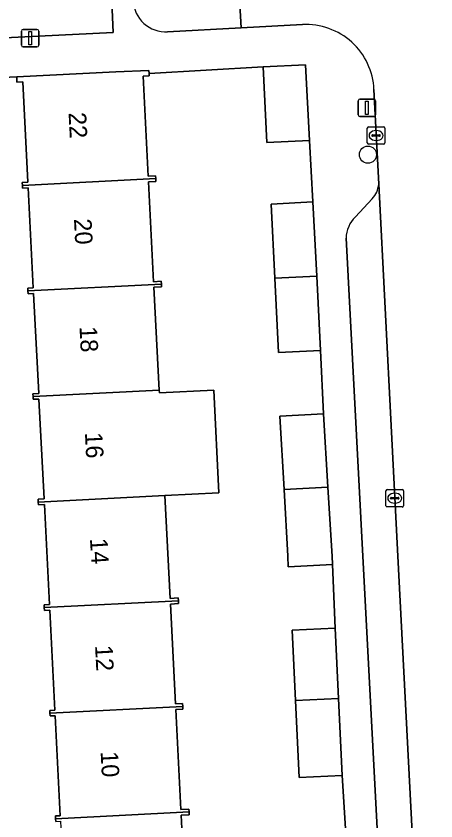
# Model space of a CAD drawing. Extents: x 161084 to 161928, y 385354 to 386522.
# Drawn here: x 161442.17 to 161466.13, y 385484.89 to 385530.8 of the extents above; entities that cross this region are included whole.
import ezdxf

# ---------------------------------------------------------------- set-up
doc = ezdxf.new("R2010")
doc.units = 0
for name, color, linetype in [('IMGEO_Boom', 7, 'Continuous'), ('IMGEO_Erf', 7, 'Continuous'), ('IMGEO_Groenvoorziening', 7, 'Continuous'), ('IMGEO_Kolk', 7, 'Continuous'), ('IMGEO_Lichtmast', 7, 'Continuous'), ('IMGEO_Muur', 7, 'Continuous'), ('IMGEO_Pand', 7, 'Continuous'), ('IMGEO_Pand_nummerreeks', 7, 'Continuous'), ('IMGEO_Parkeervlak_open', 7, 'Continuous'), ('IMGEO_Rijbaan_lokaal_open', 7, 'Continuous'), ('IMGEO_Voetpad_open', 7, 'Continuous')]:
    doc.layers.add(name, color=color, linetype=linetype)

msp = doc.modelspace()

# ---------------------------------------------------------------- linework, layer by layer
at = {"layer": 'IMGEO_Boom'}
msp.add_circle((161462.255, 385522.895), 0.489, dxfattribs=at)
at = {"layer": 'IMGEO_Erf'}
for points in [[(161461.014, 385483.839), (161460.78, 385487.474), (161458.324, 385487.359), (161458.118, 385491.749), (161457.93, 385495.761), (161460.386, 385495.876), (161460.24, 385499.522), (161457.709, 385499.392), (161457.675, 385500), (161457.466, 385503.791), (161457.235, 385507.969), (161459.717, 385508.103), (161459.545, 385511.732), (161457.158, 385511.612), (161456.944, 385515.84), (161456.73, 385520.079), (161459.117, 385520.199), (161458.913, 385523.708), (161456.493, 385523.582), (161456.268, 385527.897), (161449.762, 385527.529), (161449.769, 385527.381), (161449.431, 385527.365), (161449.706, 385521.669), (161450.136, 385521.691), (161450.144, 385521.531), (161450.153, 385521.371), (161449.722, 385521.349), (161450.02, 385515.647), (161450.459, 385515.669), (161450.468, 385515.509), (161450.476, 385515.35), (161450.036, 385515.327), (161450.343, 385509.466), (161450.352, 385509.303), (161453.45, 385509.461), (161453.748, 385503.602), (161450.657, 385503.444), (161450.961, 385497.582), (161451.43, 385497.606), (161451.438, 385497.446), (161451.446, 385497.286), (161450.977, 385497.262), (161451.27, 385491.56), (161451.677, 385491.581), (161451.685, 385491.421), (161451.693, 385491.261), (161451.286, 385491.24), (161451.579, 385485.537), (161452.037, 385485.561), (161452.045, 385485.401), (161452.053, 385485.241), (161451.596, 385485.218), (161451.888, 385479.515)], [(161444.402, 385490.889), (161444.11, 385490.874), (161444.102, 385491.034), (161444.094, 385491.194), (161444.385, 385491.209), (161444.094, 385496.912), (161443.79, 385496.896), (161443.782, 385497.056), (161443.774, 385497.216), (161444.077, 385497.231), (161443.786, 385502.934), (161443.445, 385502.916), (161443.438, 385503.076), (161443.43, 385503.236), (161443.77, 385503.253), (161443.478, 385508.955), (161443.148, 385508.938), (161443.14, 385509.098), (161443.132, 385509.258), (161443.462, 385509.275), (161443.171, 385514.977), (161442.857, 385514.961), (161442.849, 385515.121), (161442.841, 385515.281), (161443.154, 385515.297), (161442.863, 385520.999), (161442.544, 385520.983), (161442.536, 385521.143), (161442.528, 385521.303), (161442.846, 385521.319), (161442.554, 385527.041), (161442.225, 385527.025), (161442.21, 385527.341), (161434.131, 385526.944)], [(161444.435, 385484.852), (161444.427, 385485.012), (161444.419, 385485.172), (161444.693, 385485.186), (161444.402, 385490.889)]]:
    msp.add_lwpolyline(points, dxfattribs=at)
at = {"layer": 'IMGEO_Groenvoorziening'}
msp.add_lwpolyline([(161433.744, 385529.18), (161447.719, 385529.856), (161447.075, 385544.654), (161442.811, 385544.46), (161442.701, 385546.866), (161442.214, 385555.799), (161441.818, 385563.549), (161441.569, 385568.411), (161433.457, 385568.003), (161431.179, 385567.888)], dxfattribs=at)
at = {"layer": 'IMGEO_Kolk'}
for p, q in [((161462.219, 385523.559), (161462.219, 385524.411)), ((161462.294, 385524.485), (161463.146, 385524.485)), ((161462.707, 385524.265), (161462.732, 385524.265)), ((161463.22, 385524.411), (161463.22, 385523.559)), ((161462.478, 385523.979), (161462.478, 385523.991)), ((161462.916, 385523.942), (161462.518, 385523.942)), ((161462.521, 385524.028), (161462.919, 385524.028)), ((161462.73, 385523.705), (161462.705, 385523.705)), ((161462.962, 385523.991), (161462.962, 385523.979)), ((161463.146, 385523.485), (161462.294, 385523.485)), ((161463.284, 385502.87), (161463.284, 385503.722)), ((161463.359, 385503.796), (161464.211, 385503.796)), ((161463.772, 385503.576), (161463.797, 385503.576)), ((161464.285, 385503.722), (161464.285, 385502.87)), ((161463.543, 385503.29), (161463.543, 385503.302)), ((161463.981, 385503.253), (161463.583, 385503.253)), ((161463.586, 385503.339), (161463.984, 385503.339)), ((161463.795, 385503.016), (161463.77, 385503.016)), ((161464.027, 385503.302), (161464.027, 385503.29)), ((161464.211, 385502.796), (161463.359, 385502.796))]:
    msp.add_line(p, q, dxfattribs=at)
for points in [[(161462.219, 385523.559), (161462.219, 385524.411)], [(161462.294, 385524.485), (161463.146, 385524.485)], [(161463.22, 385524.411), (161463.22, 385523.559)], [(161463.146, 385523.485), (161462.294, 385523.485)], [(161463.284, 385502.87), (161463.284, 385503.722)], [(161463.359, 385503.796), (161464.211, 385503.796)], [(161464.285, 385503.722), (161464.285, 385502.87)], [(161464.211, 385502.796), (161463.359, 385502.796)]]:
    msp.add_lwpolyline(points, dxfattribs=at)
for centre, radius, start, end in [((161462.296, 385524.409), 0.0765, 91.552, 178.448), ((161462.296, 385524.409), 0.0765, 91.552, 178.448), ((161463.144, 385524.409), 0.0765, 1.552, 88.448), ((161463.144, 385524.409), 0.0765, 1.552, 88.448), ((161462.518, 385523.988), 0.0403, 85.8775, 175.7526), ((161462.515, 385523.978), 0.0366, 178.938, 274.7102), ((161462.919, 385523.985), 0.043, 264.8664, 352.4533), ((161462.923, 385523.99), 0.0386, 1.7309, 96.639), ((161462.296, 385523.561), 0.0765, 181.552, 268.448), ((161462.296, 385523.561), 0.0765, 181.552, 268.448), ((161463.144, 385523.561), 0.0765, 271.552, 358.448), ((161463.144, 385523.561), 0.0765, 271.552, 358.448), ((161463.361, 385503.72), 0.0765, 91.552, 178.448), ((161463.361, 385503.72), 0.0765, 91.552, 178.448), ((161464.209, 385503.72), 0.0765, 1.552, 88.448), ((161464.209, 385503.72), 0.0765, 1.552, 88.448), ((161463.583, 385503.299), 0.0403, 85.8775, 175.7526), ((161463.58, 385503.289), 0.0366, 178.938, 274.7102), ((161463.984, 385503.296), 0.043, 264.8664, 352.4533), ((161463.988, 385503.301), 0.0386, 1.7309, 96.639), ((161463.361, 385502.872), 0.0765, 181.552, 268.448), ((161463.361, 385502.872), 0.0765, 181.552, 268.448), ((161464.209, 385502.872), 0.0765, 271.552, 358.448), ((161464.209, 385502.872), 0.0765, 271.552, 358.448)]:
    msp.add_arc(centre, radius, start, end, dxfattribs=at)
for centre, major_axis, ratio, start_param, end_param in [((161462.706, 385523.985), (-0.387, 0.002), 0.722429, 4.712389, 7.853982), ((161462.731, 385523.985), (-0.39, 0.002), 0.717154, 1.570796, 4.712389), ((161463.771, 385503.296), (-0.387, 0.002), 0.722429, 4.712389, 7.853982), ((161463.796, 385503.296), (-0.39, 0.002), 0.717154, 1.570796, 4.712389)]:
    msp.add_ellipse(centre, major_axis=major_axis, ratio=ratio, start_param=start_param, end_param=end_param, dxfattribs=at)
at = {"layer": 'IMGEO_Lichtmast'}
for p, q in [((161442.575, 385530.038), (161443.365, 385530.038)), ((161443.365, 385530.038), (161442.575, 385530.038)), ((161442.475, 385529.138), (161442.475, 385529.938)), ((161442.475, 385529.938), (161442.475, 385529.138)), ((161443.465, 385529.938), (161443.465, 385529.138)), ((161443.465, 385529.138), (161443.465, 385529.938)), ((161443.365, 385529.038), (161442.575, 385529.038)), ((161442.575, 385529.038), (161443.365, 385529.038)), ((161461.701, 385525.164), (161461.701, 385525.964)), ((161461.701, 385525.964), (161461.701, 385525.164)), ((161461.801, 385526.064), (161462.591, 385526.064)), ((161462.591, 385526.064), (161461.801, 385526.064)), ((161462.691, 385525.964), (161462.691, 385525.164)), ((161462.691, 385525.164), (161462.691, 385525.964)), ((161462.591, 385525.064), (161461.801, 385525.064)), ((161461.801, 385525.064), (161462.591, 385525.064))]:
    msp.add_line(p, q, dxfattribs=at)
for points in [[(161442.895, 385529.913), (161443.045, 385529.913), (161443.045, 385529.163), (161442.895, 385529.163), (161442.895, 385529.913)], [(161462.121, 385525.939), (161462.271, 385525.939), (161462.271, 385525.189), (161462.121, 385525.189), (161462.121, 385525.939)]]:
    msp.add_lwpolyline(points, dxfattribs=at)
for centre, start, end in [((161442.575, 385529.938), 90, 180), ((161442.575, 385529.938), 90, 180), ((161443.365, 385529.938), 0, 90), ((161443.365, 385529.938), 360, 90), ((161442.575, 385529.138), 180, 270), ((161442.575, 385529.138), 180, 270), ((161443.365, 385529.138), 270, 0), ((161443.365, 385529.138), 270, 0), ((161461.801, 385525.964), 90, 180), ((161461.801, 385525.964), 90, 180), ((161462.591, 385525.964), 0, 90), ((161462.591, 385525.964), 360, 90), ((161461.801, 385525.164), 180, 270), ((161461.801, 385525.164), 180, 270), ((161462.591, 385525.164), 270, 0), ((161462.591, 385525.164), 270, 0)]:
    msp.add_arc(centre, 0.1, start, end, dxfattribs=at)
at = {"layer": 'IMGEO_Muur'}
msp.add_lwpolyline([(161449.762, 385527.529), (161456.268, 385527.897)], dxfattribs=at)
at = {"layer": 'IMGEO_Pand'}
for points in [[(161458.688, 385528.024), (161456.268, 385527.897), (161456.493, 385523.582), (161458.913, 385523.708)], [(161449.431, 385527.365), (161449.769, 385527.381), (161449.762, 385527.529), (161449.754, 385527.701), (161447.858, 385527.611), (161442.21, 385527.341), (161442.225, 385527.025), (161442.554, 385527.041), (161442.846, 385521.319), (161442.528, 385521.303), (161442.536, 385521.143), (161450.144, 385521.531), (161450.136, 385521.691), (161449.706, 385521.669)], [(161449.722, 385521.349), (161450.153, 385521.371), (161450.144, 385521.531), (161442.536, 385521.143), (161442.544, 385520.983), (161442.863, 385520.999), (161443.154, 385515.297), (161442.841, 385515.281), (161442.849, 385515.121), (161450.468, 385515.509), (161450.459, 385515.669), (161450.02, 385515.647)], [(161459.117, 385520.199), (161456.73, 385520.079), (161456.944, 385515.84), (161459.331, 385515.961)], [(161459.331, 385515.961), (161456.944, 385515.84), (161457.158, 385511.612), (161459.545, 385511.732)], [(161450.036, 385515.327), (161450.476, 385515.35), (161450.468, 385515.509), (161442.849, 385515.121), (161442.857, 385514.961), (161443.171, 385514.977), (161443.462, 385509.275), (161443.132, 385509.258), (161443.14, 385509.098), (161450.343, 385509.466)], [(161453.45, 385509.461), (161450.352, 385509.303), (161450.343, 385509.466), (161443.14, 385509.098), (161443.148, 385508.938), (161443.478, 385508.955), (161443.77, 385503.253), (161443.43, 385503.236), (161443.438, 385503.076), (161450.657, 385503.444), (161453.748, 385503.602)], [(161459.717, 385508.103), (161457.235, 385507.969), (161457.466, 385503.791), (161459.972, 385503.919)], [(161460.211, 385500), (161459.972, 385503.919), (161457.466, 385503.791), (161457.675, 385500), (161457.709, 385499.392), (161460.24, 385499.522)], [(161450.657, 385503.444), (161443.438, 385503.076), (161443.445, 385502.916), (161443.786, 385502.934), (161444.077, 385497.231), (161443.774, 385497.216), (161443.782, 385497.056), (161451.438, 385497.446), (161451.43, 385497.606), (161450.961, 385497.582)], [(161450.977, 385497.262), (161451.446, 385497.286), (161451.438, 385497.446), (161443.782, 385497.056), (161443.79, 385496.896), (161444.094, 385496.912), (161444.385, 385491.209), (161444.094, 385491.194), (161444.102, 385491.034), (161451.685, 385491.421), (161451.677, 385491.581), (161451.27, 385491.56)], [(161460.386, 385495.876), (161457.93, 385495.761), (161458.118, 385491.749), (161460.574, 385491.875)], [(161460.574, 385491.875), (161458.118, 385491.749), (161458.324, 385487.359), (161460.78, 385487.474)], [(161451.286, 385491.24), (161451.693, 385491.261), (161451.685, 385491.421), (161444.102, 385491.034), (161444.11, 385490.874), (161444.402, 385490.889), (161444.693, 385485.186), (161444.419, 385485.172), (161444.427, 385485.012), (161452.045, 385485.401), (161452.037, 385485.561), (161451.579, 385485.537)], [(161451.596, 385485.218), (161452.053, 385485.241), (161452.045, 385485.401), (161444.427, 385485.012), (161444.435, 385484.852), (161444.709, 385484.866), (161445.001, 385479.164), (161444.693, 385479.148), (161444.701, 385478.988), (161452.341, 385479.378), (161452.333, 385479.538), (161451.888, 385479.515)]]:
    msp.add_lwpolyline(points, close=True, dxfattribs=at)
at = {"layer": 'IMGEO_Parkeervlak_open'}
for points in [[(161450.82, 385529.907), (161455.012, 385530.126), (161454.165, 385545.054), (161450.136, 385544.857)], [(161465.916, 385462.228), (161463.964, 385500), (161462.868, 385521.205)], [(161462.504, 385520.372), (161461.536, 385519.345)], [(161461.006, 385518.133), (161461.968, 385500), (161463.752, 385466.016)]]:
    msp.add_lwpolyline(points, dxfattribs=at)
for centre, radius, start, end in [((161450.722, 385531.771), 1.867, 182.8881, 273.002), ((161461.444, 385521.331), 1.43, 317.8605, 354.9313), ((161462.814, 385518.064), 1.809, 134.9375, 177.8236)]:
    msp.add_arc(centre, radius, start, end, dxfattribs=at)
at = {"layer": 'IMGEO_Rijbaan_lokaal_open'}
for points in [[(161471.413, 385531.003), (161474.907, 385531.165), (161474.088, 385546.03), (161463.088, 385545.491), (161454.165, 385545.054), (161455.012, 385530.126), (161458.521, 385530.31)], [(161462.601, 385526.611), (161462.868, 385521.205), (161463.964, 385500), (161465.916, 385462.228), (161466.247, 385455.821), (161466.286, 385455.063), (161468.791, 385455.186), (161471.295, 385455.308), (161471.256, 385456.104), (161470.894, 385463.528), (161469.115, 385500), (161467.943, 385521.882), (161467.675, 385526.897)]]:
    msp.add_lwpolyline(points, dxfattribs=at)
msp.add_arc((161458.722, 385526.432), 3.883, 2.6424, 92.9656, dxfattribs=at)
at = {"layer": 'IMGEO_Voetpad_open'}
for points in [[(161450.136, 385544.857), (161454.165, 385545.054), (161463.088, 385545.491), (161463.024, 385546.509), (161459.231, 385546.367), (161455.001, 385546.157), (161450.771, 385545.947), (161447.025, 385545.747), (161447.075, 385544.654), (161447.719, 385529.856), (161433.744, 385529.18)], [(161458.521, 385530.31), (161455.012, 385530.126), (161450.82, 385529.907)], [(161434.131, 385526.944), (161442.21, 385527.341), (161447.858, 385527.611), (161449.754, 385527.701), (161449.762, 385527.529), (161456.268, 385527.897), (161458.688, 385528.024), (161458.913, 385523.708), (161459.117, 385520.199), (161459.331, 385515.961), (161459.545, 385511.732), (161459.717, 385508.103), (161459.972, 385503.919), (161460.211, 385500), (161460.24, 385499.522), (161460.386, 385495.876), (161460.574, 385491.875), (161460.78, 385487.474), (161461.014, 385483.839)], [(161462.868, 385521.205), (161462.601, 385526.611)], [(161461.536, 385519.345), (161462.504, 385520.372)], [(161463.752, 385466.016), (161461.968, 385500), (161461.006, 385518.133)]]:
    msp.add_lwpolyline(points, dxfattribs=at)
for centre, radius, start, end in [((161450.722, 385531.771), 1.867, 182.8881, 273.002), ((161458.722, 385526.432), 3.883, 2.6424, 92.9656), ((161461.444, 385521.331), 1.43, 317.8605, 354.9313), ((161462.814, 385518.064), 1.809, 134.9375, 177.8236)]:
    msp.add_arc(centre, radius, start, end, dxfattribs=at)

# ---------------------------------------------------------------- texts
at = {"layer": 'IMGEO_Pand_nummerreeks'}
for s, rotation, p in [('22', 272.9219, (161445.168, 385525.287)), ('20', 272.9219, (161445.477, 385519.227)), ('18', 272.9219, (161445.791, 385513.083)), ('16', 272.9219, (161446.101, 385507.032)), ('14', 273.5521, (161446.387, 385500.989)), ('12', 272.9906, (161446.679, 385494.89)), ('10', 272.9906, (161446.997, 385488.838))]:
    msp.add_text(s, height=1, rotation=rotation, dxfattribs=at).set_placement(p)

doc.saveas('drawing.dxf')
